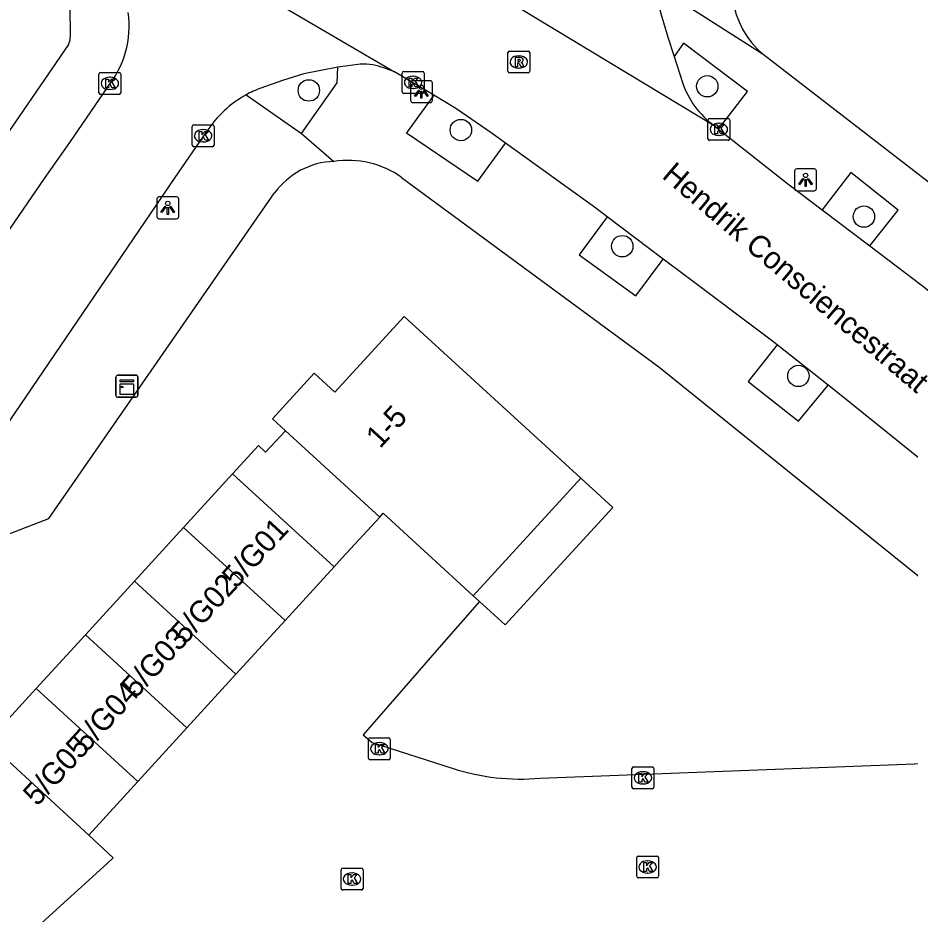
# Model space of a CAD drawing. Extents: x 160356 to 161355, y 381727 to 382845.
# Drawn here: x 160896.38 to 160937.12, y 382053.61 to 382094.5 of the extents above; entities that cross this region are included whole.
import ezdxf

# ---------------------------------------------------------------- set-up
doc = ezdxf.new("R2010")
doc.units = 0
for name, color, linetype in [('IMGEO_Boom', 7, 'Continuous'), ('IMGEO_Kast', 7, 'Continuous'), ('IMGEO_Kolk', 7, 'Continuous'), ('IMGEO_Lichtpunt', 7, 'Continuous'), ('IMGEO_Openbare_ruimte_label', 7, 'Continuous'), ('IMGEO_Pand', 7, 'Continuous'), ('IMGEO_Pand_nummerreeks', 7, 'Continuous'), ('IMGEO_Rijbaan_lokaal_open', 7, 'Continuous'), ('IMGEO_Rioolput', 7, 'Continuous'), ('IMGEO_Voetpad_halfverhard', 7, 'Continuous'), ('IMGEO_Voetpad_open', 7, 'Continuous')]:
    doc.layers.add(name, color=color, linetype=linetype)

msp = doc.modelspace()

# ---------------------------------------------------------------- linework, layer by layer
at = {"layer": 'IMGEO_Boom'}
for centre in [(160927.858, 382091.386), (160909.666, 382091.194), (160916.608, 382089.387), (160935.011, 382085.44), (160923.978, 382084.088), (160932.021, 382078.167)]:
    msp.add_circle(centre, 0.489, dxfattribs=at)
at = {"layer": 'IMGEO_Kast'}
for p, q in [((160900.86, 382077.274), (160900.86, 382078.115)), ((160900.86, 382078.115), (160900.86, 382077.274)), ((160900.935, 382078.199), (160901.776, 382078.199)), ((160901.776, 382078.199), (160900.935, 382078.199)), ((160901.86, 382078.124), (160901.86, 382077.283)), ((160901.86, 382077.283), (160901.86, 382078.124)), ((160901.785, 382077.199), (160900.944, 382077.199)), ((160900.944, 382077.199), (160901.785, 382077.199))]:
    msp.add_line(p, q, dxfattribs=at)
for points in [[(160901.055, 382077.989), (160901.655, 382077.989), (160901.655, 382077.904), (160901.055, 382077.904), (160901.055, 382077.989)], [(160901.055, 382077.814), (160901.655, 382077.814), (160901.655, 382077.325), (160901.055, 382077.325), (160901.055, 382077.814)]]:
    msp.add_lwpolyline(points, dxfattribs=at)
msp.add_circle((160901.139, 382077.663), 0.0377, dxfattribs=at)
for centre, start, end in [((160900.938, 382078.121), 92.4484, 184.2845), ((160900.938, 382078.121), 92.4484, 184.2845), ((160901.782, 382078.121), 2.4484, 94.2845), ((160901.782, 382078.121), 2.4484, 94.2845), ((160900.938, 382077.277), 182.4484, 274.2845), ((160900.938, 382077.277), 182.4484, 274.2845), ((160901.782, 382077.277), 272.4484, 4.2845), ((160901.782, 382077.277), 272.4484, 4.2845)]:
    msp.add_arc(centre, 0.0779, start, end, dxfattribs=at)
at = {"layer": 'IMGEO_Kolk'}
for p, q in [((160900.079, 382091.091), (160900.079, 382091.943)), ((160900.154, 382092.017), (160901.006, 382092.017)), ((160901.08, 382091.943), (160901.08, 382091.091)), ((160913.927, 382091.137), (160913.927, 382091.989)), ((160914.002, 382092.063), (160914.854, 382092.063)), ((160914.415, 382091.843), (160914.44, 382091.843)), ((160914.928, 382091.989), (160914.928, 382091.137)), ((160900.567, 382091.797), (160900.592, 382091.797)), ((160901.006, 382091.017), (160900.154, 382091.017)), ((160900.59, 382091.237), (160900.565, 382091.237)), ((160914.854, 382091.063), (160914.002, 382091.063)), ((160914.438, 382091.283), (160914.413, 382091.283)), ((160927.887, 382088.993), (160927.887, 382089.845)), ((160927.962, 382089.919), (160928.814, 382089.919)), ((160928.888, 382089.845), (160928.888, 382088.993)), ((160904.34, 382088.702), (160904.34, 382089.554)), ((160904.415, 382089.628), (160905.267, 382089.628)), ((160904.828, 382089.408), (160904.853, 382089.408)), ((160905.341, 382089.554), (160905.341, 382088.702)), ((160928.375, 382089.699), (160928.4, 382089.699)), ((160928.398, 382089.139), (160928.373, 382089.139)), ((160905.267, 382088.628), (160904.415, 382088.628)), ((160904.851, 382088.848), (160904.826, 382088.848)), ((160928.814, 382088.919), (160927.962, 382088.919)), ((160912.385, 382060.73), (160912.385, 382061.582)), ((160912.46, 382061.656), (160913.312, 382061.656)), ((160913.386, 382061.582), (160913.386, 382060.73)), ((160912.873, 382061.436), (160912.898, 382061.436)), ((160912.896, 382060.876), (160912.871, 382060.876)), ((160913.312, 382060.656), (160912.46, 382060.656)), ((160924.421, 382059.401), (160924.421, 382060.253)), ((160924.496, 382060.327), (160925.348, 382060.327)), ((160924.909, 382060.107), (160924.934, 382060.107)), ((160925.422, 382060.253), (160925.422, 382059.401)), ((160924.932, 382059.547), (160924.907, 382059.547)), ((160925.348, 382059.327), (160924.496, 382059.327)), ((160924.711, 382056.259), (160925.563, 382056.259)), ((160924.636, 382055.333), (160924.636, 382056.185)), ((160925.124, 382056.039), (160925.149, 382056.039)), ((160925.637, 382056.185), (160925.637, 382055.333)), ((160911.141, 382054.783), (160911.141, 382055.635)), ((160911.216, 382055.709), (160912.068, 382055.709)), ((160911.629, 382055.489), (160911.654, 382055.489)), ((160912.142, 382055.635), (160912.142, 382054.783)), ((160925.147, 382055.479), (160925.122, 382055.479)), ((160925.563, 382055.259), (160924.711, 382055.259)), ((160912.068, 382054.709), (160911.216, 382054.709)), ((160911.652, 382054.929), (160911.627, 382054.929))]:
    msp.add_line(p, q, dxfattribs=at)
for points in [[(160900.079, 382091.091), (160900.079, 382091.943)], [(160900.154, 382092.017), (160901.006, 382092.017)], [(160901.08, 382091.943), (160901.08, 382091.091)], [(160913.927, 382091.137), (160913.927, 382091.989)], [(160914.002, 382092.063), (160914.854, 382092.063)], [(160914.928, 382091.989), (160914.928, 382091.137)], [(160900.4, 382091.717), (160900.523, 382091.717), (160900.523, 382091.566), (160900.653, 382091.717), (160900.817, 382091.717), (160900.671, 382091.566), (160900.824, 382091.317), (160900.672, 382091.317), (160900.587, 382091.481), (160900.523, 382091.414), (160900.523, 382091.317), (160900.4, 382091.317), (160900.4, 382091.717)], [(160914.248, 382091.763), (160914.371, 382091.763), (160914.371, 382091.612), (160914.501, 382091.763), (160914.665, 382091.763), (160914.519, 382091.612), (160914.672, 382091.363), (160914.52, 382091.363), (160914.435, 382091.527), (160914.371, 382091.46), (160914.371, 382091.363), (160914.248, 382091.363), (160914.248, 382091.763)], [(160901.006, 382091.017), (160900.154, 382091.017)], [(160914.854, 382091.063), (160914.002, 382091.063)], [(160927.887, 382088.993), (160927.887, 382089.845)], [(160927.962, 382089.919), (160928.814, 382089.919)], [(160928.888, 382089.845), (160928.888, 382088.993)], [(160904.34, 382088.702), (160904.34, 382089.554)], [(160904.415, 382089.628), (160905.267, 382089.628)], [(160905.341, 382089.554), (160905.341, 382088.702)], [(160928.208, 382089.619), (160928.331, 382089.619), (160928.331, 382089.468), (160928.461, 382089.619), (160928.625, 382089.619), (160928.479, 382089.468), (160928.632, 382089.219), (160928.48, 382089.219), (160928.395, 382089.383), (160928.331, 382089.316), (160928.331, 382089.219), (160928.208, 382089.219), (160928.208, 382089.619)], [(160904.661, 382089.328), (160904.784, 382089.328), (160904.784, 382089.177), (160904.914, 382089.328), (160905.078, 382089.328), (160904.932, 382089.177), (160905.085, 382088.928), (160904.933, 382088.928), (160904.848, 382089.092), (160904.784, 382089.025), (160904.784, 382088.928), (160904.661, 382088.928), (160904.661, 382089.328)], [(160905.267, 382088.628), (160904.415, 382088.628)], [(160928.814, 382088.919), (160927.962, 382088.919)], [(160912.385, 382060.73), (160912.385, 382061.582)], [(160912.46, 382061.656), (160913.312, 382061.656)], [(160913.386, 382061.582), (160913.386, 382060.73)], [(160912.706, 382061.356), (160912.829, 382061.356), (160912.829, 382061.205), (160912.959, 382061.356), (160913.123, 382061.356), (160912.977, 382061.205), (160913.13, 382060.956), (160912.978, 382060.956), (160912.893, 382061.12), (160912.829, 382061.053), (160912.829, 382060.956), (160912.706, 382060.956), (160912.706, 382061.356)], [(160913.312, 382060.656), (160912.46, 382060.656)], [(160924.421, 382059.401), (160924.421, 382060.253)], [(160924.496, 382060.327), (160925.348, 382060.327)], [(160924.742, 382060.027), (160924.865, 382060.027), (160924.865, 382059.876), (160924.995, 382060.027), (160925.159, 382060.027), (160925.013, 382059.876), (160925.166, 382059.627), (160925.014, 382059.627), (160924.929, 382059.791), (160924.865, 382059.724), (160924.865, 382059.627), (160924.742, 382059.627), (160924.742, 382060.027)], [(160925.422, 382060.253), (160925.422, 382059.401)], [(160925.348, 382059.327), (160924.496, 382059.327)], [(160924.711, 382056.259), (160925.563, 382056.259)], [(160924.636, 382055.333), (160924.636, 382056.185)], [(160924.957, 382055.959), (160925.08, 382055.959), (160925.08, 382055.808), (160925.21, 382055.959), (160925.374, 382055.959), (160925.228, 382055.808), (160925.381, 382055.559), (160925.229, 382055.559), (160925.144, 382055.723), (160925.08, 382055.656), (160925.08, 382055.559), (160924.957, 382055.559), (160924.957, 382055.959)], [(160925.637, 382056.185), (160925.637, 382055.333)], [(160911.141, 382054.783), (160911.141, 382055.635)], [(160911.216, 382055.709), (160912.068, 382055.709)], [(160912.142, 382055.635), (160912.142, 382054.783)], [(160911.462, 382055.409), (160911.585, 382055.409), (160911.585, 382055.258), (160911.715, 382055.409), (160911.879, 382055.409), (160911.733, 382055.258), (160911.886, 382055.009), (160911.734, 382055.009), (160911.649, 382055.173), (160911.585, 382055.106), (160911.585, 382055.009), (160911.462, 382055.009), (160911.462, 382055.409)], [(160925.563, 382055.259), (160924.711, 382055.259)], [(160912.068, 382054.709), (160911.216, 382054.709)]]:
    msp.add_lwpolyline(points, dxfattribs=at)
for centre, start, end in [((160900.156, 382091.941), 91.552, 178.448), ((160900.156, 382091.941), 91.552, 178.448), ((160901.004, 382091.941), 1.552, 88.448), ((160901.004, 382091.941), 1.552, 88.448), ((160914.004, 382091.987), 91.552, 178.448), ((160914.004, 382091.987), 91.552, 178.448), ((160914.852, 382091.987), 1.552, 88.448), ((160914.852, 382091.987), 1.552, 88.448), ((160900.156, 382091.093), 181.552, 268.448), ((160900.156, 382091.093), 181.552, 268.448), ((160901.004, 382091.093), 271.552, 358.448), ((160901.004, 382091.093), 271.552, 358.448), ((160914.004, 382091.139), 181.552, 268.448), ((160914.004, 382091.139), 181.552, 268.448), ((160914.852, 382091.139), 271.552, 358.448), ((160914.852, 382091.139), 271.552, 358.448), ((160927.964, 382089.843), 91.552, 178.448), ((160927.964, 382089.843), 91.552, 178.448), ((160928.812, 382089.843), 1.552, 88.448), ((160928.812, 382089.843), 1.552, 88.448), ((160904.417, 382089.552), 91.552, 178.448), ((160904.417, 382089.552), 91.552, 178.448), ((160905.265, 382089.552), 1.552, 88.448), ((160905.265, 382089.552), 1.552, 88.448), ((160927.964, 382088.995), 181.552, 268.448), ((160927.964, 382088.995), 181.552, 268.448), ((160928.812, 382088.995), 271.552, 358.448), ((160928.812, 382088.995), 271.552, 358.448), ((160904.417, 382088.704), 181.552, 268.448), ((160904.417, 382088.704), 181.552, 268.448), ((160905.265, 382088.704), 271.552, 358.448), ((160905.265, 382088.704), 271.552, 358.448), ((160912.462, 382061.58), 91.552, 178.448), ((160912.462, 382061.58), 91.552, 178.448), ((160913.31, 382061.58), 1.552, 88.448), ((160913.31, 382061.58), 1.552, 88.448), ((160912.462, 382060.732), 181.552, 268.448), ((160912.462, 382060.732), 181.552, 268.448), ((160913.31, 382060.732), 271.552, 358.448), ((160913.31, 382060.732), 271.552, 358.448), ((160924.498, 382060.251), 91.552, 178.448), ((160924.498, 382060.251), 91.552, 178.448), ((160925.346, 382060.251), 1.552, 88.448), ((160925.346, 382060.251), 1.552, 88.448), ((160924.498, 382059.403), 181.552, 268.448), ((160924.498, 382059.403), 181.552, 268.448), ((160925.346, 382059.403), 271.552, 358.448), ((160925.346, 382059.403), 271.552, 358.448), ((160924.713, 382056.183), 91.552, 178.448), ((160924.713, 382056.183), 91.552, 178.448), ((160925.561, 382056.183), 1.552, 88.448), ((160925.561, 382056.183), 1.552, 88.448), ((160911.218, 382055.633), 91.552, 178.448), ((160911.218, 382055.633), 91.552, 178.448), ((160912.066, 382055.633), 1.552, 88.448), ((160912.066, 382055.633), 1.552, 88.448), ((160924.713, 382055.335), 181.552, 268.448), ((160924.713, 382055.335), 181.552, 268.448), ((160925.561, 382055.335), 271.552, 358.448), ((160925.561, 382055.335), 271.552, 358.448), ((160911.218, 382054.785), 181.552, 268.448), ((160911.218, 382054.785), 181.552, 268.448), ((160912.066, 382054.785), 271.552, 358.448), ((160912.066, 382054.785), 271.552, 358.448)]:
    msp.add_arc(centre, 0.0765, start, end, dxfattribs=at)
for centre, major_axis, ratio, start_param, end_param in [((160914.414, 382091.563), (-0.387, 0.002), 0.722429, 4.712389, 7.853982), ((160914.439, 382091.563), (-0.39, 0.002), 0.717154, 1.570796, 4.712389), ((160900.566, 382091.517), (-0.387, 0.002), 0.722429, 4.712389, 7.853982), ((160900.591, 382091.517), (-0.39, 0.002), 0.717154, 1.570796, 4.712389), ((160904.827, 382089.128), (-0.387, 0.002), 0.722429, 4.712389, 7.853982), ((160904.852, 382089.128), (-0.39, 0.002), 0.717154, 1.570796, 4.712389), ((160928.374, 382089.419), (-0.387, 0.002), 0.722429, 4.712389, 7.853982), ((160928.399, 382089.419), (-0.39, 0.002), 0.717154, 1.570796, 4.712389), ((160912.872, 382061.156), (-0.387, 0.002), 0.722429, 4.712389, 7.853982), ((160912.897, 382061.156), (-0.39, 0.002), 0.717154, 1.570796, 4.712389), ((160924.908, 382059.827), (-0.387, 0.002), 0.722429, 4.712389, 7.853982), ((160924.933, 382059.827), (-0.39, 0.002), 0.717154, 1.570796, 4.712389), ((160925.123, 382055.759), (-0.387, 0.002), 0.722429, 4.712389, 7.853982), ((160925.148, 382055.759), (-0.39, 0.002), 0.717154, 1.570796, 4.712389), ((160911.628, 382055.209), (-0.387, 0.002), 0.722429, 4.712389, 7.853982), ((160911.653, 382055.209), (-0.39, 0.002), 0.717154, 1.570796, 4.712389)]:
    msp.add_ellipse(centre, major_axis=major_axis, ratio=ratio, start_param=start_param, end_param=end_param, dxfattribs=at)
at = {"layer": 'IMGEO_Lichtpunt'}
for p, q in [((160914.31, 382091.543), (160914.31, 382090.736)), ((160914.31, 382091.543), (160914.31, 382090.736)), ((160915.212, 382091.638), (160914.404, 382091.638)), ((160915.212, 382091.638), (160914.404, 382091.638)), ((160915.306, 382090.736), (160915.306, 382091.543)), ((160915.306, 382090.736), (160915.306, 382091.543)), ((160914.404, 382090.642), (160915.212, 382090.642)), ((160914.404, 382090.642), (160915.212, 382090.642)), ((160931.85, 382087.52), (160931.85, 382086.713)), ((160931.85, 382087.52), (160931.85, 382086.713)), ((160932.752, 382087.615), (160931.944, 382087.615)), ((160932.752, 382087.615), (160931.944, 382087.615)), ((160932.846, 382086.713), (160932.846, 382087.52)), ((160932.846, 382086.713), (160932.846, 382087.52)), ((160931.944, 382086.619), (160932.752, 382086.619)), ((160931.944, 382086.619), (160932.752, 382086.619)), ((160902.728, 382086.244), (160902.728, 382085.437)), ((160902.728, 382086.244), (160902.728, 382085.437)), ((160903.63, 382086.339), (160902.822, 382086.339)), ((160903.63, 382086.339), (160902.822, 382086.339)), ((160903.724, 382085.437), (160903.724, 382086.244)), ((160903.724, 382085.437), (160903.724, 382086.244)), ((160902.822, 382085.343), (160903.63, 382085.343)), ((160902.822, 382085.343), (160903.63, 382085.343))]:
    msp.add_line(p, q, dxfattribs=at)
for points in [[(160914.684, 382091.207), (160914.723, 382091.179), (160914.535, 382090.917), (160914.497, 382090.944), (160914.684, 382091.207)], [(160914.786, 382091.159), (160914.833, 382091.159), (160914.833, 382090.837), (160914.786, 382090.837), (160914.786, 382091.159)], [(160914.896, 382091.179), (160914.934, 382091.206), (160915.121, 382090.944), (160915.082, 382090.916), (160914.896, 382091.179)], [(160932.224, 382087.184), (160932.263, 382087.156), (160932.075, 382086.894), (160932.037, 382086.921), (160932.224, 382087.184)], [(160932.326, 382087.136), (160932.373, 382087.136), (160932.373, 382086.814), (160932.326, 382086.814), (160932.326, 382087.136)], [(160932.436, 382087.156), (160932.474, 382087.183), (160932.661, 382086.921), (160932.622, 382086.893), (160932.436, 382087.156)], [(160903.102, 382085.908), (160903.141, 382085.88), (160902.953, 382085.618), (160902.915, 382085.645), (160903.102, 382085.908)], [(160903.204, 382085.86), (160903.251, 382085.86), (160903.251, 382085.538), (160903.204, 382085.538), (160903.204, 382085.86)], [(160903.314, 382085.88), (160903.352, 382085.907), (160903.539, 382085.645), (160903.5, 382085.617), (160903.314, 382085.88)]]:
    msp.add_lwpolyline(points, dxfattribs=at)
for centre in [(160914.809, 382091.341), (160932.349, 382087.318), (160903.227, 382086.042)]:
    msp.add_circle(centre, 0.0994, dxfattribs=at)
for centre, start, end in [((160914.404, 382091.543), 90, 180), ((160914.404, 382091.543), 90, 180), ((160915.212, 382091.543), 0, 90), ((160915.212, 382091.543), 0, 90), ((160914.404, 382090.736), 180, 270), ((160914.404, 382090.736), 180, 270), ((160915.212, 382090.736), 270, 0), ((160915.212, 382090.736), 270, 360), ((160931.944, 382087.52), 90, 180), ((160931.944, 382087.52), 90, 180), ((160932.752, 382087.52), 0, 90), ((160932.752, 382087.52), 0, 90), ((160931.944, 382086.713), 180, 270), ((160931.944, 382086.713), 180, 270), ((160932.752, 382086.713), 270, 0), ((160932.752, 382086.713), 270, 360), ((160902.822, 382086.244), 90, 180), ((160902.822, 382086.244), 90, 180), ((160903.63, 382086.244), 0, 90), ((160903.63, 382086.244), 0, 90), ((160902.822, 382085.437), 180, 270), ((160902.822, 382085.437), 180, 270), ((160903.63, 382085.437), 270, 0), ((160903.63, 382085.437), 270, 360)]:
    msp.add_arc(centre, 0.0946, start, end, dxfattribs=at)
at = {"layer": 'IMGEO_Pand'}
for points in [[(160922.085, 382073.497), (160914.019, 382080.882), (160910.859, 382077.431), (160909.916, 382078.294), (160908.007, 382076.209), (160908.596, 382075.669)], [(160908.596, 382075.669), (160907.693, 382074.682), (160907.361, 382074.986), (160906.183, 382073.7)], [(160908.596, 382075.669), (160912.901, 382071.727)], [(160906.183, 382073.7), (160903.943, 382071.252)], [(160910.821, 382069.455), (160906.183, 382073.7)], [(160917.176, 382068.135), (160922.085, 382073.497)], [(160912.901, 382071.727), (160913.061, 382071.902), (160917.176, 382068.135)], [(160910.821, 382069.455), (160911.195, 382069.863), (160912.901, 382071.727)], [(160903.943, 382071.252), (160901.703, 382068.805)], [(160908.58, 382067.007), (160903.943, 382071.252)], [(160908.58, 382067.007), (160910.821, 382069.455)], [(160901.703, 382068.805), (160899.462, 382066.358)], [(160906.34, 382064.56), (160901.703, 382068.805)], [(160906.34, 382064.56), (160907.015, 382065.298), (160908.58, 382067.007)], [(160899.462, 382066.358), (160897.222, 382063.91)], [(160899.462, 382066.358), (160904.099, 382062.113)], [(160904.099, 382062.113), (160906.34, 382064.56)], [(160897.222, 382063.91), (160894.981, 382061.463), (160899.618, 382057.218)], [(160901.859, 382059.665), (160897.222, 382063.91)], [(160901.859, 382059.665), (160904.099, 382062.113)], [(160899.618, 382057.218), (160901.859, 382059.665)]]:
    msp.add_lwpolyline(points, dxfattribs=at)
at = {"layer": 'IMGEO_Rijbaan_lokaal_open'}
for points in [[(160899.289, 382100.416), (160913.578, 382092.049)], [(160912.113, 382099.295), (160928.172, 382089.588)], [(160925.379, 382096.066), (160925.737, 382094.705), (160926.052, 382093.631), (160926.341, 382092.737)], [(160926.341, 382092.737), (160926.722, 382091.56)], [(160910.988, 382092.251), (160909.444, 382091.948), (160908.46, 382091.645), (160907.478, 382091.305)], [(160912.01, 382092.391), (160911.567, 382092.339), (160911.119, 382092.277), (160910.988, 382092.251)], [(160915.368, 382090.978), (160913.578, 382092.049)], [(160900.454, 382091.336), (160898.732, 382088.827), (160897.579, 382087.17), (160888.911, 382074.534), (160875.487, 382055.069), (160862.667, 382036.458), (160849.849, 382017.829), (160838.733, 382001.705), (160827.599, 381985.555), (160816.487, 381969.406), (160806.996, 381955.65)], [(160918.653, 382088.794), (160918.038, 382089.238), (160916.371, 382090.377), (160915.368, 382090.978)], [(160928.172, 382089.588), (160928.369, 382089.433)], [(160928.369, 382089.433), (160931.597, 382086.889), (160933.107, 382085.748)], [(160811.585, 381953.706), (160812.427, 381954.838), (160843.491, 382000), (160849.506, 382008.744), (160855.258, 382017.034), (160858.854, 382022.23), (160863.124, 382028.242), (160864.448, 382030.182), (160867.631, 382034.676), (160871.484, 382040.355), (160873.174, 382042.828), (160877.127, 382048.557), (160882.027, 382055.784), (160885.092, 382060.107), (160889.498, 382066.61), (160894.202, 382073.493), (160902.442, 382085.568), (160903.558, 382087.228), (160905.012, 382089.324)], [(160923.287, 382085.428), (160922.706, 382085.864), (160918.653, 382088.794)], [(160933.107, 382085.748), (160935.28, 382084.105)], [(160925.851, 382083.501), (160923.287, 382085.428)], [(160935.28, 382084.105), (160937.686, 382082.286), (160941.168, 382079.528)], [(160931.044, 382079.583), (160930.773, 382079.796), (160926.75, 382082.826), (160925.851, 382083.501)], [(160933.378, 382077.748), (160931.044, 382079.583)], [(160939.141, 382073.105), (160938.279, 382073.812), (160933.9, 382077.338), (160933.378, 382077.748)]]:
    msp.add_lwpolyline(points, dxfattribs=at)
for centre, radius, start, end in [((160897.098, 382094.124), 4.363, 320.2895, 8.2018), ((160912.14, 382089.395), 2.999, 81.2628, 92.4752), ((160911.153, 382086.072), 6.45, 67.9137, 77.0798), ((160930.591, 382092.886), 4.09, 198.9147, 233.7389), ((160909.282, 382086.482), 5.149, 110.5108, 118.858), ((160909.217, 382086.613), 5.003, 118.9275, 147.1912)]:
    msp.add_arc(centre, radius, start, end, dxfattribs=at)
at = {"layer": 'IMGEO_Rioolput'}
for p, q in [((160918.754, 382092.068), (160918.754, 382092.92)), ((160918.829, 382092.994), (160919.681, 382092.994)), ((160919.242, 382092.774), (160919.267, 382092.774)), ((160919.755, 382092.92), (160919.755, 382092.068)), ((160919.681, 382091.994), (160918.829, 382091.994)), ((160919.265, 382092.214), (160919.24, 382092.214))]:
    msp.add_line(p, q, dxfattribs=at)
for points in [[(160918.754, 382092.068), (160918.754, 382092.92)], [(160918.829, 382092.994), (160919.681, 382092.994)], [(160919.343, 382092.692), (160919.091, 382092.694), (160919.091, 382092.294)], [(160919.755, 382092.92), (160919.755, 382092.068)], [(160919.091, 382092.294), (160919.215, 382092.294), (160919.215, 382092.456), (160919.226, 382092.456)], [(160919.269, 382092.613), (160919.215, 382092.613), (160919.215, 382092.532)], [(160919.215, 382092.532), (160919.267, 382092.532)], [(160919.273, 382092.427), (160919.344, 382092.294), (160919.484, 382092.294), (160919.419, 382092.42)], [(160919.681, 382091.994), (160918.829, 382091.994)]]:
    msp.add_lwpolyline(points, dxfattribs=at)
for centre, radius, start, end in [((160918.831, 382092.918), 0.0765, 91.552, 178.448), ((160918.831, 382092.918), 0.0765, 91.552, 178.448), ((160919.342, 382092.582), 0.109, 350.3612, 89.416), ((160919.679, 382092.918), 0.0765, 1.552, 88.448), ((160919.679, 382092.918), 0.0765, 1.552, 88.448), ((160919.225, 382092.403), 0.0533, 26.0293, 88.6989), ((160919.251, 382092.721), 0.19, 274.7715, 282.9687), ((160919.275, 382092.517), 0.0964, 77.0061, 93.1865), ((160919.289, 382092.574), 0.0378, 276.6634, 79.6772), ((160919.34, 382092.582), 0.112, 277.5842, 350.9817), ((160919.324, 382092.367), 0.108, 29.5134, 73.7905), ((160918.831, 382092.07), 0.0765, 181.552, 268.448), ((160918.831, 382092.07), 0.0765, 181.552, 268.448), ((160919.679, 382092.07), 0.0765, 271.552, 358.448), ((160919.679, 382092.07), 0.0765, 271.552, 358.448)]:
    msp.add_arc(centre, radius, start, end, dxfattribs=at)
for centre, major_axis, ratio, start_param, end_param in [((160919.241, 382092.494), (-0.387, 0.002), 0.722429, 4.712389, 7.853982), ((160919.266, 382092.494), (-0.39, 0.002), 0.717154, 1.570796, 4.712389)]:
    msp.add_ellipse(centre, major_axis=major_axis, ratio=ratio, start_param=start_param, end_param=end_param, dxfattribs=at)
at = {"layer": 'IMGEO_Voetpad_halfverhard'}
msp.add_lwpolyline([(160922.085, 382073.497), (160923.54, 382072.165), (160918.632, 382066.803), (160917.464, 382067.872)], dxfattribs=at)
at = {"layer": 'IMGEO_Voetpad_open'}
for points in [[(160930.416, 382092.841), (160925.379, 382096.066)], [(160898.779, 382093.906), (160898.763, 382094.814), (160898.737, 382095.129)], [(160891.222, 382082.372), (160892.908, 382084.909), (160896.288, 382089.767), (160898.701, 382093.297)], [(160928.369, 382089.433), (160929.696, 382091.154), (160926.773, 382093.348), (160926.341, 382092.737)], [(160970.663, 382059.599), (160947.496, 382079.387), (160941.771, 382084.079), (160930.416, 382092.841)], [(160909.331, 382089.226), (160910.959, 382091.536), (160910.988, 382092.251)], [(160906.797, 382090.992), (160909.331, 382089.226)], [(160915.368, 382090.978), (160914.132, 382089.263), (160917.389, 382087.058), (160918.653, 382088.794)], [(160909.331, 382089.226), (160910.806, 382087.955)], [(160935.28, 382084.105), (160936.581, 382085.731), (160934.417, 382087.451), (160933.107, 382085.748)], [(160913.903, 382087.23), (160925.653, 382078.584), (160947.65, 382060.865)], [(160885.684, 382056.644), (160895.379, 382070.732), (160897.798, 382071.659), (160908.103, 382086.516)], [(160923.287, 382085.428), (160922.016, 382083.695), (160924.595, 382081.816), (160925.851, 382083.501)], [(160931.044, 382079.583), (160929.731, 382077.92), (160932.027, 382076.1), (160933.378, 382077.748)], [(160917.176, 382068.135), (160917.464, 382067.872)], [(160917.464, 382067.872), (160915.731, 382065.893), (160912.143, 382061.795), (160912.563, 382061.446), (160916.249, 382060.252)], [(160920.227, 382059.811), (160947.65, 382060.865)], [(160885.684, 382056.644), (160893.142, 382049.287), (160900.452, 382055.921), (160900.735, 382056.178), (160899.618, 382057.218)]]:
    msp.add_lwpolyline(points, dxfattribs=at)
for centre, radius, start, end in [((160933.019, 382095.929), 4.039, 146.2871, 229.8798), ((160897.379, 382093.776), 1.406, 340.0862, 5.3165), ((160910.917, 382084.489), 3.468, 91.8276, 144.2316), ((160911.449, 382083.724), 4.279, 55.0086, 98.6403), ((160919.332, 382069.897), 10.126, 252.2757, 275.0724)]:
    msp.add_arc(centre, radius, start, end, dxfattribs=at)

# ---------------------------------------------------------------- texts
at = {"layer": 'IMGEO_Openbare_ruimte_label'}
msp.add_text('Hendrik Consciencestraat', height=1, rotation=319.7468, dxfattribs=at).set_placement((160925.744, 382087.236))
at = {"layer": 'IMGEO_Pand_nummerreeks'}
for s, rotation, p in [('1-5', 47.5204, (160912.917, 382074.822)), ('5/G01', 47.5791, (160906.344, 382068.432)), ('5/G02', 47.5791, (160904.013, 382065.881)), ('5/G03', 47.5791, (160901.766, 382063.422)), ('5/G04', 47.5791, (160899.514, 382060.957)), ('5/G05', 47.5791, (160897.262, 382058.493))]:
    msp.add_text(s, height=1, rotation=rotation, dxfattribs=at).set_placement(p)

doc.saveas('drawing.dxf')
